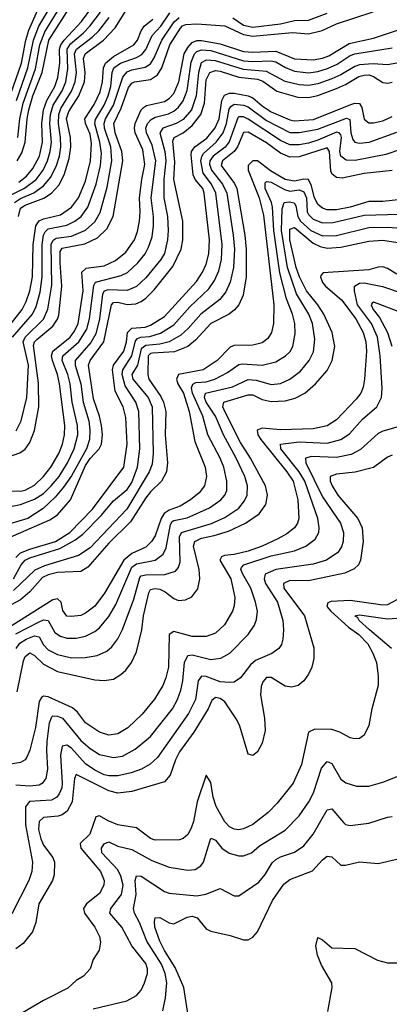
# Model space of a CAD drawing. Header units: inches. Extents: x 884549 to 1028252, y 526810 to 653624.
# Tile 275 of 656: x 922267 to 923858, y 603418 to 607658. Entities that reach past the tile are written whole.
import ezdxf

# ---------------------------------------------------------------- set-up
doc = ezdxf.new("R2010")
doc.units = ezdxf.units.IN
doc.header["$MEASUREMENT"] = 0
doc.layers.add('A9620', color=7, linetype='Continuous')

msp = doc.modelspace()

# ---------------------------------------------------------------- linework, layer by layer
at = {"layer": 'A9620', "color": 5}
for points, elevation in [([(922252.6, 607310), (922302.5, 607450), (922326.2, 607570), (922349.6, 607630.4), (922498.8, 607881.2)], 2960), ([(922256, 607050), (922275.6, 607084.4), (922290.9, 607130), (922298.7, 607230), (922306.2, 607270), (922324, 607330), (922363.6, 607430), (922392.3, 607570), (922556.6, 607830)], 2920), ([(922258.2, 607150), (922267.4, 607230), (922282.1, 607297.9), (922334.3, 607445.7), (922354.2, 607550), (922374.4, 607605.6), (922526.8, 607853.2)], 2940), ([(922190, 605765), (922267.8, 605792.2), (922290, 605807.7), (922310, 605836.8), (922330, 605887.9), (922348.9, 605991.1), (922347.5, 606092.5), (922325.8, 606254.2), (922331, 606270), (922340, 606280), (922410, 606337.2), (922430, 606368.5), (922435.2, 606384.8), (922448.6, 606510), (922440.4, 606610), (922441.1, 606658.9), (922450, 606674.2), (922547.4, 606692.6), (922602.1, 606717.9), (922642.6, 606757.4), (922669.5, 606810.5), (922710.4, 607050), (922705.9, 607090), (922677.3, 607170), (922672.6, 607210), (922703.6, 607276.4), (922734.7, 607365.3), (922750, 607384.4), (922761.3, 607390), (922830, 607399.6), (922860.1, 607419.9), (922879.2, 607450), (922912.5, 607550), (922958.7, 607621.3), (922968.3, 607631.7), (922982.5, 607637.5), (923030, 607639.8), (923150, 607630.9), (923230, 607593.2), (923270, 607586.8), (923441.8, 607601.8), (923510, 607596.2), (923568.7, 607611.3), (923630, 607639.9), (923787.9, 607692.1)], 2720), ([(922219, 607310), (922275.3, 607470), (922293.8, 607570), (922306.8, 607613.2), (922343.2, 607696.8)], 2980), ([(922261, 606810), (922270, 606845.3), (922290, 606859.4), (922370.9, 606889.1), (922403.5, 606910), (922435.2, 606944.8), (922457.8, 606990), (922479.9, 607060.1), (922487.3, 607110), (922485.4, 607150), (922468.4, 607231.6), (922477.8, 607262.2), (922522, 607330), (922546.4, 607390), (922549.2, 607430), (922541.1, 607490), (922548.6, 607510), (922627.8, 607570), (922678, 607622), (922724.3, 607695.7)], 2820), ([(922262.7, 606957.3), (922295.8, 606984.2), (922323.7, 607016.3), (922352.4, 607070), (922365.1, 607130), (922361.8, 607210), (922369.6, 607270), (922383.8, 607310), (922417.7, 607370), (922431.5, 607408.5), (922440.3, 607470), (922438.9, 607530), (922444.4, 607550), (922458, 607570), (922533.4, 607650), (922577.2, 607710)], 2880), ([(922199.7, 606310), (922277.8, 606410), (922295.3, 606444.7), (922310.2, 606490), (922321.3, 606550), (922325.1, 606690), (922336.9, 606770), (922350, 606791), (922370, 606800.7), (922442, 606818), (922489.6, 606850.4), (922519.5, 606890), (922550, 606962.7), (922572, 607050), (922575.7, 607124.3), (922570, 607164.5), (922549.7, 607210), (922547.8, 607230), (922587.7, 607292.3), (922612.9, 607347.1), (922623.5, 607390), (922627.1, 607450), (922636.5, 607470), (922670, 607499), (922757.8, 607550), (922774.7, 607570), (922790, 607610.1), (922802.6, 607630), (922840.4, 607659.6)], 2780), ([(922230, 606902.8), (922287.7, 606932.3), (922338.3, 606970), (922368.5, 607010), (922386.9, 607050), (922398.6, 607090), (922403.2, 607130), (922397.2, 607210), (922399.5, 607250), (922411.2, 607290), (922449, 607351), (922466.1, 607390), (922473.8, 607446.2), (922470.5, 607530), (922485.8, 607554.2), (922540.2, 607599.8), (922568.7, 607630), (922614.4, 607690)], 2860), ([(922235.7, 606290), (922322.1, 606390), (922337.5, 606422.5), (922355.2, 606484.8), (922363.4, 606550), (922363.1, 606690), (922370, 606730.1), (922376.1, 606743.9), (922390, 606757.2), (922470, 606772.3), (922504.6, 606790), (922530.8, 606810), (922560.6, 606850), (922596.3, 606950), (922614.2, 607030), (922618.4, 607081.6), (922612.1, 607130), (922590.7, 607209.3), (922592.8, 607227.2), (922630, 607290), (922647.4, 607330), (922658.6, 607370), (922664.5, 607430), (922672.7, 607450), (922700.9, 607470), (922770, 607494.2), (922792.5, 607507.5), (922810.1, 607529.9), (922837.6, 607590), (922874.9, 607630), (922912.8, 607687.2)], 2760), ([(922244.1, 606870), (922270, 606888.1), (922327.3, 606912.7), (922370, 606941.5), (922400.8, 606979.2), (922424.7, 607030), (922437.5, 607070), (922443.6, 607110), (922442.9, 607150), (922433.4, 607210), (922434.7, 607250), (922444.2, 607275.8), (922490.2, 607350), (922505.7, 607390), (922511.3, 607430), (922503.1, 607510), (922511.3, 607530), (922578.3, 607581.7), (922607, 607610), (922652.7, 607667.3)], 2840), ([(922252.3, 605887.7), (922273.1, 605930), (922297.8, 606030), (922304.3, 606170), (922281.6, 606270), (922290, 606290.1), (922370, 606368.3), (922388.4, 606411.6), (922404.9, 606515.1), (922402.3, 606690), (922411.6, 606708.4), (922423.9, 606716.1), (922490, 606726.1), (922550, 606751.7), (922590, 606786.9), (922613.3, 606826.7), (922643.1, 606936.9), (922663.4, 607050), (922658.5, 607110), (922632.1, 607190), (922630.8, 607210), (922636.5, 607230), (922670.7, 607290), (922710.2, 607410), (922730, 607432.8), (922750, 607441.8), (922807.1, 607452.9), (922830, 607468.2), (922846.1, 607493.9), (922878.9, 607570), (922931.9, 607648.1), (922952.8, 607667.2)], 2740), ([(923185, 607665), (923230, 607633.7), (923270, 607625.3), (923390, 607640.2), (923450, 607654.7), (923510, 607655.2), (923590, 607685.2)], 2740), ([(922190, 605628.4), (922270, 605627.1), (922290, 605631.9), (922330, 605653.3), (922368.8, 605690), (922400.3, 605730), (922436, 605790), (922451.7, 605830), (922460.4, 605870), (922461, 605910), (922438.5, 606090), (922429.7, 606130), (922407.7, 606190), (922404, 606210), (922409.7, 606230), (922483.6, 606290), (922503.1, 606316.9), (922518.6, 606350), (922539.6, 606490), (922534, 606570), (922552.5, 606587.5), (922630, 606598.3), (922679.7, 606620.3), (922723.2, 606656.8), (922761, 606710), (922773.9, 606746.1), (922782.6, 606790), (922785.7, 606830), (922782.2, 606890), (922792.2, 606970), (922805.9, 607034.1), (922797, 607097), (922763.5, 607170), (922760.6, 607190), (922764, 607210), (922790, 607268.9), (922800.2, 607279.8), (922812.2, 607287.8), (922890, 607304.7), (922910, 607317.6), (922930, 607340.1), (922951.7, 607390), (922974.4, 607510), (922990, 607537.7), (923010, 607559.7), (923030, 607567.5), (923050, 607567.6), (923130, 607553.4), (923230, 607520.8), (923270, 607517.2), (923370, 607521.6), (923450, 607489.6), (923530, 607485), (923570, 607491.8), (923598.1, 607501.9), (923685.2, 607554.8), (923790, 607578.1), (923910, 607618.6)], 2680), ([(922190, 605553.5), (922270, 605569.4), (922330, 605592.9), (922370, 605617.8), (922402.7, 605650), (922436.3, 605690), (922472.8, 605750), (922501, 605810), (922516.5, 605870), (922515.8, 605910), (922493.2, 606010), (922484.2, 606090), (922474.7, 606130), (922450.4, 606190), (922453, 606210), (922520.8, 606270), (922555.4, 606324.6), (922567.5, 606370), (922586.4, 606513.6), (922593.1, 606526.9), (922704.1, 606555.9), (922731.5, 606568.5), (922775.1, 606610), (922806.4, 606650), (922822, 606678), (922836.8, 606723.2), (922843, 606770), (922843.4, 606810), (922833.4, 606890), (922852.7, 607050), (922837, 607117), (922813, 607170), (922810, 607190), (922816.6, 607210), (922832.4, 607227.6), (922850, 607238.4), (922907.1, 607252.9), (922930, 607264.3), (922950, 607281.2), (922970, 607307.7), (922987.1, 607352.9), (923004.9, 607475.1), (923019.1, 607510), (923030, 607520.6), (923050, 607527.8), (923090, 607524.4), (923230, 607480.9), (923270, 607477.7), (923350, 607481.1), (923370, 607476), (923411.4, 607451.4), (923450, 607435.6), (923510, 607428.9), (923550, 607434.3), (923592.2, 607447.8), (923633.2, 607466.8), (923690, 607503.6), (923709.8, 607510.2), (923870, 607536.3)], 2660), ([(923890, 607470.8), (923850, 607462.7), (923788.2, 607468.2), (923730, 607462.6), (923710, 607456.1), (923650, 607420.3), (923610, 607402.5), (923550, 607382), (923510, 607374.6), (923470, 607377.6), (923410, 607391.8), (923330, 607434.1), (923230, 607442.7), (923110, 607480.9), (923070, 607484), (923048.7, 607471.3), (923036, 607430), (923026.1, 607330), (923005.9, 607270), (922970, 607228), (922940.2, 607210), (922883.6, 607190), (922870.6, 607170), (922891.6, 607090), (922896.4, 607050), (922886.9, 606970), (922887.7, 606890), (922903, 606810), (922906.1, 606750), (922903.4, 606710), (922889.9, 606650.1), (922875.1, 606624.9), (922810, 606546.5), (922770, 606508.5), (922730, 606492.1), (922646, 606494), (922630.9, 606489.1), (922624, 606476), (922609.8, 606370), (922594.7, 606305.3), (922572.9, 606267.1), (922505.3, 606190), (922505.7, 606170), (922530.7, 606090), (922539.7, 606010), (922564.5, 605930), (922569.4, 605890), (922567.5, 605850), (922554.2, 605810), (922490, 605693.4), (922455.9, 605644.1), (922418.9, 605601.1), (922367.3, 605552.7), (922301.5, 605510), (922185, 605475)], 2640), ([(922215.7, 605424.3), (922396.3, 605503.7), (922430, 605526.1), (922486.2, 605590), (922550, 605737.9), (922570, 605767.9), (922609.4, 605810), (922619, 605830), (922622.9, 605870), (922618.7, 605910), (922610.2, 605950), (922584.7, 606024.7), (922562.5, 606170), (922569.9, 606190), (922629.1, 606270.9), (922662.6, 606430), (922670, 606440.1), (922690, 606441.3), (922730, 606431.5), (922766.3, 606433.7), (922790, 606443.6), (922810, 606458.5), (922845.8, 606494.2), (922925.6, 606594.4), (922961.3, 606670), (922969.6, 606710), (922969, 606790), (922931, 606970), (922935.2, 607044.8), (922925.4, 607134.6), (922931.6, 607150), (922970, 607170.9), (923010, 607201.6), (923046.7, 607250), (923061.8, 607298.2), (923070, 607399.2), (923085.6, 607430), (923110, 607438.3), (923130, 607436.4), (923210, 607410.2), (923290, 607401.4), (923313, 607393), (923373.1, 607350), (923464.3, 607324.3), (923510, 607322.2), (923550, 607331.8), (923630, 607361), (923670, 607378.8), (923727.5, 607412.5), (923750, 607419.4), (923770, 607419.6), (923790, 607413.5), (923830, 607387.5), (923850, 607384.1), (923870, 607388.6)], 2620), ([(922250, 605341.9), (922270, 605361.6), (922310, 605378.1), (922420.4, 605410), (922483.2, 605450), (922579.9, 605550), (922714.7, 605730), (922729.7, 605830), (922723.9, 605943.9), (922711.8, 605990), (922678, 606058), (922666, 606150), (922670.8, 606170), (922714.8, 606230), (922726.7, 606270), (922731.5, 606310), (922750, 606329.5), (922807, 606333), (922830, 606341.9), (922890, 606380.1), (923027.3, 606530), (923054, 606570), (923070, 606605.4), (923080.5, 606650), (923083.7, 606710), (923061, 606910), (923054.7, 606930), (923021.7, 606970), (923013, 606990), (923005, 607075), (923006.8, 607090), (923021.1, 607110), (923072.8, 607147.2), (923108.5, 607191.5), (923124.9, 607230), (923137, 607310), (923148, 607332), (923170, 607340.8), (923190, 607340.6), (923250.2, 607330.2), (923270, 607320.6), (923310, 607287.2), (923350, 607261.4), (923430, 607226.1), (923450, 607221.8), (923531.5, 607228.5), (923692.1, 607292.1), (923710, 607298), (923730, 607296.9), (923740.1, 607280.1), (923750, 607228.6), (923770, 607213.6), (923790, 607213), (923830, 607222.7), (923870, 607241.2)], 2580), ([(922240.9, 605250), (922273.5, 605310), (922291.1, 605330), (922310, 605339.8), (922439.1, 605380.9), (922503.9, 605416.1), (922538.5, 605441.5), (922617.6, 605522.4), (922670, 605585.3), (922730, 605633.8), (922750, 605664.2), (922773.3, 605730), (922784.5, 605810), (922779.6, 605970), (922766.9, 606010), (922721, 606081), (922708.2, 606130), (922710.4, 606150), (922749.5, 606210), (922765.5, 606274.5), (922774.7, 606285.3), (922789, 606290), (922826.8, 606293.2), (922872.5, 606307.5), (922930, 606343.5), (922999.3, 606420.7), (923081.4, 606498.6), (923105.8, 606534.2), (923124.3, 606575.7), (923135, 606625), (923138.1, 606690), (923110.9, 606910), (923092, 606950), (923056.7, 606996.7), (923047, 607050), (923050.8, 607069.2), (923058.5, 607081.5), (923113.3, 607130), (923142.4, 607170), (923157.8, 607210), (923167.9, 607272.1), (923175.7, 607284.3), (923190, 607294.1), (923230, 607289.6), (923250, 607281.9), (923330, 607223.7), (923430, 607172.2), (923470, 607172.5), (923550, 607185.8), (923673, 607233), (923687.5, 607227.5), (923692.7, 607170), (923701.2, 607141.2), (923710, 607130.1), (923730, 607125.4), (923770.6, 607130.6), (923890, 607172.9)], 2560), ([(923910, 607100.7), (923842.7, 607077.3), (923711.7, 607051.7), (923672.3, 607052.3), (923649.8, 607070), (923645.4, 607090), (923652.6, 607150), (923650, 607162), (923642.7, 607170), (923630, 607173.7), (923550, 607138.4), (923510, 607126.2), (923470, 607118.1), (923430, 607119.3), (923390, 607137.5), (923250, 607229.5), (923230, 607239.5), (923210, 607238.8), (923205.4, 607234.6), (923168.4, 607131.6), (923150.8, 607109.2), (923099.1, 607070), (923085.1, 607050), (923084.2, 607035.8), (923092.1, 607010), (923139.9, 606950), (923159, 606910), (923186.4, 606730), (923191.2, 606670), (923187.4, 606590), (923172.8, 606527.2), (923153.9, 606486.1), (923127.7, 606452.3), (923046.2, 606390), (922992.5, 606327.5), (922961.1, 606298.9), (922910, 606269.8), (922870, 606260.2), (922810, 606254.4), (922790, 606239.6), (922774, 606170), (922749.3, 606130), (922753.4, 606110), (922819.8, 606030), (922836.8, 605990), (922842, 605790), (922837, 605743.1), (922824.2, 605710), (922727.7, 605550), (922570, 605383.1), (922520.3, 605350), (922373.7, 605306.3), (922332.7, 605287.3), (922240.8, 605199.2)], 2540), ([(923870, 607008.7), (923750, 606995.4), (923654.6, 606974.6), (923630, 606978.5), (923612.7, 606992.7), (923605.9, 607005.9), (923601.2, 607090), (923590, 607106), (923470, 607066.8), (923430, 607065.7), (923390, 607082.5), (923330, 607127.9), (923250, 607173.5), (923230, 607171.8), (923204.4, 607110), (923190.7, 607090), (923139.8, 607050), (923134.1, 607030), (923191.7, 606951.7), (923200.9, 606930), (923236.2, 606730), (923241.8, 606670), (923242.4, 606550), (923228.8, 606471.2), (923210, 606430.2), (923191.9, 606408.1), (923168.4, 606390), (923090, 606348.7), (923023, 606277), (922990, 606249.7), (922933.3, 606226.7), (922839, 606221), (922830, 606219.5), (922819.2, 606210), (922818.1, 606130), (922823.3, 606110), (922874.4, 606034.4), (922885.9, 606010), (922895.6, 605970), (922892.6, 605870), (922903.7, 605750), (922898.9, 605710), (922877.5, 605670), (922830, 605624.1), (922810, 605598.3), (922744.3, 605495.7), (922650, 605402.9), (922559.7, 605300.3), (922530, 605281.4), (922430, 605277.2), (922390, 605267.6), (922364.5, 605255.5), (922310, 605193.5), (922270, 605159.7), (922230, 605137.6)], 2520), ([(923910, 606883.3), (923830, 606874.8), (923770, 606874.3), (923690, 606850.3), (923630, 606838.9), (923590, 606838.3), (923570, 606845.6), (923550, 606862.3), (923534.7, 606894.7), (923522.6, 606942.6), (923510, 606970.1), (923490, 606971.4), (923450, 606962.5), (923410, 606969.4), (923346.6, 607006.6), (923290, 607049.5), (923270, 607050.4), (923250.3, 607030), (923249.7, 607010), (923298.3, 606890), (923316.4, 606816.4), (923361.1, 606430), (923359, 606350), (923350.4, 606310), (923334.8, 606285.2), (923310, 606265.8), (923270, 606255.8), (923190, 606254.6), (923172.6, 606247.4), (923117.5, 606190), (923056.3, 606150), (922950, 606129.5), (922941.5, 606110), (922947.6, 606090), (922972.3, 606050), (922996.7, 605970), (923021.4, 605841.4), (923065.1, 605730), (923070.4, 605690), (923062.2, 605650), (923039.9, 605620.1), (923002.4, 605590), (922957.5, 605562.5), (922910, 605544.8), (922888.6, 605531.4), (922876, 605510), (922850, 605435), (922834.7, 605410), (922810, 605386.1), (922750, 605359.2), (922714.8, 605330), (922632.5, 605187.5), (922590, 605132.6), (922550, 605101.8), (922530, 605092.5), (922490, 605087.2), (922470, 605089.6), (922452.7, 605112.7), (922445.3, 605150), (922430, 605163.3), (922410, 605159.4), (922207.8, 605032.2)], 2480), ([(922250, 605013.3), (922350, 605065.2), (922370, 605072.8), (922389.7, 605069.7), (922418.1, 605018.1), (922442.5, 605002.5), (922470, 604994.4), (922510, 604994.9), (922550, 605002.8), (922590, 605022.3), (922610, 605039.2), (922650, 605087.5), (922680.7, 605139.3), (922750, 605300.1), (922770, 605314.1), (922850.2, 605329.8), (922884, 605356), (922897, 605383), (922916.5, 605483.5), (922923.8, 605496.2), (922930, 605501), (922988.1, 605511.9), (923084.1, 605555.9), (923132.3, 605590), (923149.3, 605610), (923157.9, 605630), (923159.2, 605670), (923145.3, 605730), (923130.3, 605770), (923077.1, 605870), (923054.7, 605950), (923011.1, 606050), (923007, 606073), (923011.6, 606088.4), (923025.2, 606094.8), (923070, 606098.8), (923106.9, 606110), (923162, 606138), (923210, 606172.3), (923223.9, 606176.1), (923310, 606170.5), (923370, 606184.2), (923411.4, 606210), (923430.6, 606229.4), (923442.3, 606250), (923453.2, 606306.8), (923451.1, 606350), (923440.9, 606390), (923415, 606455), (923387.2, 606567.2), (923360.9, 606750), (923355.8, 606850), (923350.9, 606870.9), (923324.1, 606930), (923324.2, 606955.8), (923330, 606960.6), (923350, 606957.7), (923406.5, 606926.5), (923430, 606918.9), (923470, 606924.7), (923490, 606916.9), (923501.4, 606890), (923504.1, 606830), (923510, 606819.1), (923530, 606799.1), (923570, 606782.5), (923616.1, 606783.9), (923750, 606816.2), (923950, 606822.1)], 2460), ([(922251.5, 604950), (922267.1, 604972.9), (922295.3, 604990), (922330, 605003.7), (922350, 605000.6), (922370, 604965.2), (922390, 604944.4), (922430, 604924.1), (922490, 604910.1), (922548.7, 604911.3), (922599.8, 604920.2), (922641.9, 604938.1), (922663.6, 604956.4), (922688.9, 604991.1), (922710, 605031.3), (922757.8, 605162.2), (922783.8, 605256.2), (922790, 605262.8), (922810, 605267.4), (922891.3, 605268.7), (922937, 605283), (922950, 605298.5), (922957, 605323), (922955.4, 605430), (922963.9, 605450), (923091.9, 605488.1), (923150, 605513.9), (923210, 605554.6), (923234.5, 605585.5), (923245.7, 605610), (923247.5, 605650), (923235.4, 605690), (923198.2, 605770), (923143.5, 605870), (923109.7, 605950), (923070, 606010), (923061.7, 606030), (923066.6, 606050), (923183.3, 606076.7), (923250, 606107.8), (923284.8, 606104.8), (923350, 606086.5), (923390, 606090.5), (923430, 606110.1), (923475.4, 606144.6), (923512.5, 606190), (923532, 606228), (923538, 606282), (923527, 606350), (923511.9, 606390), (923457.8, 606477.8), (923420.2, 606590), (923394.2, 606750), (923396.6, 606843.4), (923405.8, 606870), (923426.2, 606873.8), (923449, 606869), (923455.6, 606855.6), (923463.7, 606810), (923475.7, 606790), (923519.9, 606750), (923570, 606726.9), (923630, 606728.9), (923770, 606762.3), (923850, 606763.5), (923950, 606757.4)], 2440), ([(922256.2, 604763.8), (922283.2, 604896.8), (922290, 604915.3), (922310, 604931.1), (922330, 604919.3), (922370, 604882.7), (922430, 604850.8), (922590, 604815.2), (922630, 604811.8), (922670, 604818.3), (922702.4, 604837.6), (922723.5, 604856.5), (922748.8, 604890), (922770, 604936), (922792.2, 605030), (922800.1, 605090), (922822.9, 605190), (922830, 605203.7), (922850, 605208.6), (922870, 605204.9), (922893.2, 605193.2), (922930, 605164.7), (922950, 605156.8), (922980.4, 605159.6), (923007.6, 605172.4), (923033.8, 605206.2), (923042.3, 605250), (923039.9, 605290), (923015.2, 605390), (923020.3, 605410), (923050, 605425.5), (923104.1, 605435.9), (923165.3, 605454.7), (923239.1, 605490), (923297.5, 605530), (923326.7, 605570), (923334.1, 605610), (923325.7, 605650), (923260.8, 605770), (923217.5, 605837.5), (923149.9, 605970), (923141.1, 605990), (923145.7, 606010), (923250, 606041.7), (923270, 606042.6), (923310, 606022.7), (923350, 606012.9), (923410, 606015.8), (923452.6, 606027.4), (923494.9, 606050), (923539.9, 606090), (923590, 606147.3), (923612.6, 606190), (923623.1, 606250), (923611.5, 606310), (923575.9, 606390), (923549.9, 606430), (923501.2, 606490), (923470.7, 606550.7), (923456.8, 606590), (923430, 606710), (923430, 606755.9), (923450, 606763.3), (923530, 606695.8), (923560.3, 606680.3), (923590, 606673.3), (923650, 606677.8), (923770, 606703.7), (923830, 606707.7), (923970, 606686.1)], 2420), ([(923890, 606561.3), (923850, 606586.2), (923830, 606593.1), (923810, 606592.2), (923770, 606580.7), (923572.6, 606567.4), (923563.3, 606556.7), (923561.7, 606550), (923570, 606526.5), (923583.6, 606510), (923651.9, 606451.9), (923713.6, 606370), (923746.1, 606310), (923756.6, 606270), (923759.6, 606230), (923751.7, 606110), (923745.3, 606074.7), (923735.4, 606050), (923715.8, 606024.2), (923630, 605934.4), (923590, 605908.4), (923530, 605895.5), (923390, 605890.9), (923310, 605899.3), (923289.4, 605890.6), (923292.7, 605870), (923304.4, 605850), (923417.5, 605710), (923444, 605670), (923464.9, 605590), (923467.8, 605510), (923463.2, 605490), (923450.3, 605469.7), (923416.8, 605443.2), (923378.1, 605421.9), (923310, 605390.4), (923250.6, 605369.4), (923190, 605354), (923149.2, 605350.8), (923135.6, 605344.4), (923128.6, 605330), (923175.4, 605250), (923193.1, 605170), (923190, 605133), (923182.8, 605110), (923148.9, 605051.1), (923110, 605015.3), (923070, 605000.8), (923010, 605001.9), (922930, 605022.5), (922910.6, 605010), (922907.1, 604870), (922896.6, 604823.4), (922883.2, 604790), (922847.7, 604732.3), (922793.7, 604666.3), (922731.9, 604608.1), (922690, 604582.1), (922650, 604576.6), (922610, 604590.1), (922550, 604629.6), (922515.7, 604675.7), (922494.5, 604694.5), (922390, 604741.4), (922370, 604745.1), (922361, 604739), (922350, 604722), (922335.6, 604610), (922310, 604512.2), (922297.7, 604482.3), (922289.9, 604470.1), (922270, 604459.3), (922210, 604448.6)], 2380), ([(922250, 604362.7), (922310, 604357.8), (922350, 604362.9), (922367.7, 604372.3), (922381.1, 604390), (922388.4, 604430), (922383.4, 604510), (922385.5, 604550), (922395.7, 604630), (922404.8, 604655.2), (922410, 604660.1), (922430, 604658.9), (922450.7, 604650), (922530, 604553.7), (922570, 604519.2), (922610, 604493.1), (922670, 604480.3), (922710, 604485.5), (922763.7, 604516.3), (922830, 604571.3), (922924.3, 604690), (922946.5, 604730), (922960.3, 604770), (922969.2, 604810.8), (922976.3, 604890), (922990, 604919.5), (923010, 604923.1), (923090, 604903.1), (923132.4, 604907.6), (923171, 604929), (923249.9, 605010), (923277.6, 605050), (923285.9, 605074.1), (923289.9, 605110.1), (923282.6, 605150), (923262.1, 605210), (923227.7, 605270), (923218.9, 605290), (923222.1, 605297.9), (923231.6, 605310), (923350, 605348.8), (923449.6, 605370.4), (923499.3, 605390), (923539.2, 605420.8), (923554.5, 605450), (923556.6, 605470), (923549.9, 605510), (923494, 605670), (923470.5, 605710.5), (923391.4, 605810), (923389.9, 605830), (923470, 605840.2), (923590, 605834), (923649.6, 605850.4), (923686, 605874), (923742.3, 605937.7), (923804.5, 605990), (923824.3, 606030), (923826.7, 606070), (923818.9, 606210), (923807.8, 606290), (923781.1, 606350), (923720.7, 606430), (923708, 606490), (923708.1, 606510), (923730, 606522.7), (923750, 606525.1), (923828.7, 606508.7), (923918.1, 606478.1)], 2360), ([(924050, 606342.5), (923810, 606434.3), (923790, 606440.5), (923783.8, 606436.2), (923780.5, 606430), (923788.1, 606410), (923815.2, 606375.2), (923850.5, 606310.5), (923868.9, 606251.1)], 2340), ([(923895.6, 605904.4), (923830, 605885.4), (923810, 605875), (923733.3, 605806.7), (923694.4, 605785.6), (923630, 605771.7), (923523.5, 605776.5), (923497.4, 605770), (923498.9, 605750), (923570, 605603.2), (923648.5, 605490), (923661.1, 605450), (923659.1, 605410), (923651.9, 605388.1), (923636.3, 605363.7), (923587.7, 605330), (923530, 605312.8), (923370.1, 605290.1), (923323.9, 605270), (923318.7, 605250), (923325.3, 605230), (923376.6, 605150), (923399.6, 605070), (923403, 605030), (923399.9, 604990), (923393.3, 604966.7), (923382.4, 604950), (923351.8, 604928.2), (923281.4, 604898.6), (923260.8, 604879.2), (923217.2, 604822.8), (923190, 604805.5), (923170, 604802.7), (923130, 604806.7), (923070, 604829.3), (923049.9, 604830), (923034.6, 604810), (923023, 604730), (922994.2, 604670), (922859.4, 604480.6), (922828.6, 604451.4), (922791.9, 604430), (922746.1, 604413.9), (922690, 604401.5), (922650, 604401.1), (922630, 604405.9), (922590, 604425.2), (922550, 604453.6), (922490, 604520.9), (922470, 604533.5), (922450.4, 604529.6), (922442.1, 604490), (922450.4, 604369.6), (922448.1, 604350), (922436.8, 604323.2), (922426.6, 604310), (922403.8, 604296.2), (922309.4, 604290.6), (922292.2, 604267.8), (922292, 604190), (922322.1, 604030), (922318.4, 603990), (922306.1, 603950), (922232.4, 603807.6)], 2340), ([(923870, 605782.1), (923850, 605774.1), (923790, 605729.6), (923710.9, 605709.1), (923630, 605700.8), (923603.2, 605690), (923604, 605670), (923611.9, 605650), (923635.8, 605610), (923722.1, 605510), (923741, 605470), (923746.1, 605410), (923733.9, 605330), (923724.7, 605310), (923707.4, 605292.6), (923666.4, 605273.6), (923510, 605241.6), (923430, 605242.4), (923402.3, 605230), (923404, 605210), (923493.5, 605090), (923533.1, 604953.1), (923532.7, 604907.3), (923524.3, 604870), (923510, 604839), (923490, 604810.2), (923465.1, 604790), (923437, 604783), (923410, 604787.1), (923350, 604825.2), (923330, 604824.6), (923313.6, 604806.4), (923306.4, 604786.4), (923303.7, 604750), (923321.3, 604650), (923323.7, 604596.3), (923310, 604542.4), (923290, 604504.6), (923270, 604488.9), (923250, 604494.9), (923215.1, 604615.1), (923202.3, 604642.3), (923150, 604719.4), (923130, 604734.3), (923110, 604738.5), (923093.8, 604726.2), (923077.9, 604690), (923016.6, 604590), (922955, 604505), (922936.9, 604470), (922915.1, 604404.9), (922890, 604376.1), (922750, 604333.5), (922690, 604327.5), (922650, 604337.4), (922510, 604406.8), (922502.2, 604390), (922492.2, 604290), (922471.2, 604248.8), (922450, 604233.5), (922432.6, 604227.4), (922370, 604221.9), (922350, 604204.6), (922347.1, 604170), (922357.3, 604130), (922370, 604102.7), (922409.4, 604050), (922416.9, 604030), (922415.5, 603975.5), (922408.5, 603950), (922348.6, 603850), (922336.5, 603770), (922322.4, 603730), (922281.3, 603678.7), (922250, 603656.8)], 2320), ([(923890, 605159.4), (923850, 605137.4), (923830, 605135.7), (923690, 605156.4), (923608.2, 605151.8), (923593.1, 605146.9), (923589.4, 605130), (923606.2, 605110), (923681.8, 605041.8), (923726.4, 605010), (923765.1, 604970), (923787.5, 604930), (923803, 604890), (923810.6, 604830), (923809.8, 604789.8), (923783.4, 604690), (923770, 604618.8), (923750, 604577.1), (923730, 604562.6), (923710, 604560.3), (923690, 604564.4), (923645.7, 604590), (923610, 604601.2), (923537.3, 604602.7), (923510.8, 604590), (923480.4, 604450), (923443.8, 604370), (923375.9, 604284.1), (923336.4, 604243.6), (923270, 604191.3), (923230, 604172.8), (923210, 604169.1), (923190, 604171.4), (923170, 604182.4), (923150, 604202.8), (923113.3, 604270), (923100.4, 604310), (923090, 604373), (923070, 604404.9), (923031.3, 604290), (923014.6, 604205.4), (923004.5, 604175.5), (922990, 604149.2), (922970, 604131.7), (922954.6, 604125.4), (922850, 604124.7), (922830, 604131.7), (922770, 604177.7), (922690, 604190.7), (922647.3, 604207.3), (922610, 604229), (922594.5, 604225.5), (922569.5, 604150.6), (922526.5, 604110), (922529.9, 604090), (922614.5, 603990), (922630.4, 603950), (922629.3, 603930), (922610, 603895), (922554.5, 603850), (922541.1, 603830), (922545.3, 603810), (922590.5, 603750), (922609.9, 603710), (922614.9, 603685.1), (922609.1, 603650.9), (922583.5, 603610), (922569.6, 603570.4), (922541.5, 603538.5), (922510, 603520.4), (922473.5, 603486.5), (922370, 603433.9), (922230, 603352.6)], 2280), ([(923867.6, 604950), (923772.3, 605030), (923727.6, 605070), (923722.5, 605082.5), (923709.9, 605090), (923730, 605094.6), (923850, 605077.5), (923890, 605080.9)], 2260), ([(922582.5, 603397.5), (922727.6, 603432.4), (922770, 603454.9), (922790, 603478.9), (922804.3, 603510), (922816.6, 603550), (922816.7, 603570), (922810, 603593), (922749.6, 603669.6), (922706.1, 603750), (922655.5, 603810), (922658.6, 603830), (922705.8, 603890), (922712.4, 603930), (922702.7, 603970), (922690, 603996.2), (922620.8, 604070), (922618.5, 604090), (922630, 604109.3), (922650, 604117.4), (922690, 604098.9), (922750, 604083.8), (922836.4, 604036.4), (922910, 604007.7), (922990, 603995.1), (923022.1, 603997.9), (923046.6, 604013.4), (923057.5, 604030), (923090, 604132.6), (923110, 604124.2), (923137.4, 604090), (923168.3, 604068.3), (923210, 604056.8), (923230, 604056.8), (923265.1, 604070), (923299.6, 604100.4), (923410, 604166.8), (923470, 604229.4), (923510.9, 604289.1), (923531.1, 604328.9), (923565.7, 604434.3), (923590, 604463.8), (923610, 604454), (923650, 604387.5), (923670.7, 604370.7), (923717.1, 604357.1), (923770, 604357.4), (923830, 604373.7), (923912.8, 604407.2)], 2260), ([(922883.2, 603390), (922894.3, 603445.7), (922899.7, 603510), (922892.4, 603550), (922876.6, 603590), (922814.3, 603690), (922782.4, 603770), (922761, 603810), (922757.4, 603830), (922768.6, 603890), (922764.5, 603950), (922770, 603971.2), (922790, 603969.5), (922890, 603903.5), (922910, 603896.1), (923030, 603884.6), (923067.8, 603892.2), (923130, 603916.1), (923190, 603884.5), (923210, 603884.7), (923295.8, 603944.2), (923323.6, 603976.4), (923353.8, 604026.2), (923370, 604041.6), (923390, 604052.6), (923450, 604072.3), (923490, 604100.5), (923529.6, 604150.4), (923590, 604255.5), (923610, 604259.2), (923660.1, 604200.1), (923670, 604191.9), (923690, 604187.6), (923770, 604198.2), (923850, 604223.8), (923870, 604226)], 2240), ([(922994.4, 603350), (922973.4, 603490), (922936.5, 603576.5), (922890, 603649.1), (922869.7, 603690), (922849.3, 603750), (922846.5, 603773.5), (922850, 603790.3), (922870, 603790.9), (922910, 603768.1), (922930, 603763.5), (922987.2, 603792.8), (923010, 603797.4), (923030.4, 603790.4), (923070, 603743), (923090, 603732.6), (923173.3, 603713.3), (923230, 603694.6), (923250, 603695.8), (923270, 603706.4), (923290, 603730.2), (923355.3, 603864.7), (923404.6, 603935.4), (923430, 603955.1), (923527.9, 603992.1), (923570, 604039.7), (923590, 604055.6), (923610, 604052.3), (923650, 604016.9), (923670, 604017.1), (923730, 604031), (923810, 604023.5), (923890, 604043.2)], 2220), ([(923593.1, 603386.9), (923612.3, 603490), (923610.5, 603510), (923566.7, 603586.7), (923548.9, 603628.9), (923542.3, 603670), (923550, 603704.9), (923570, 603695.2), (923610, 603660.9), (923710, 603657.4), (923807.5, 603607.5), (923850, 603596.8), (923890, 603595.5)], 2180)]:
    msp.add_lwpolyline(points, dxfattribs=dict(at, elevation=elevation))

doc.saveas('drawing.dxf')
